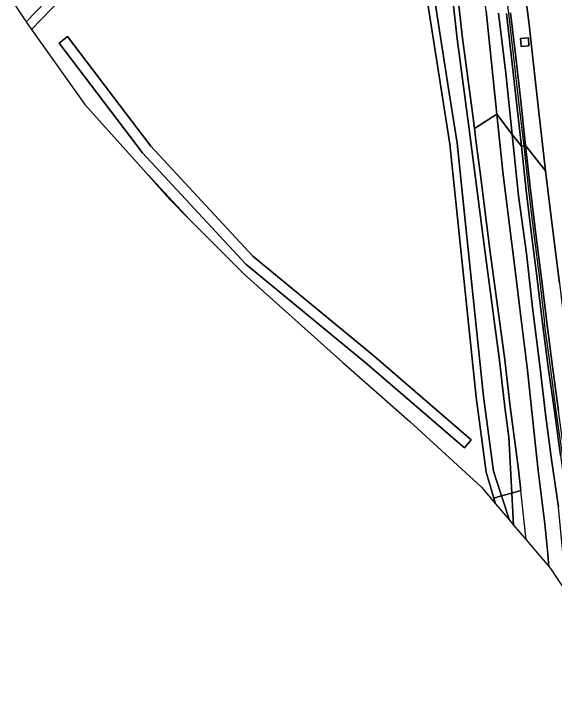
# Model space of a CAD drawing. Extents: x 157648 to 158502, y 379212 to 380938.
# Drawn here: x 157796.4 to 157898.4, y 380448.3 to 380576.9 of the extents above; entities that cross this region are included whole.
import ezdxf

# ---------------------------------------------------------------- set-up
doc = ezdxf.new("R2010")
doc.units = 0
for name, color, linetype in [('IMGEO_Berm_groen', 7, 'Continuous'), ('IMGEO_Geluidsscherm', 7, 'Continuous'), ('IMGEO_Grasland_overig', 7, 'Continuous'), ('IMGEO_Greppel_droge_sloot', 7, 'Continuous'), ('IMGEO_Groenvoorziening', 7, 'Continuous'), ('IMGEO_Muur', 7, 'Continuous'), ('IMGEO_Oever', 7, 'Continuous'), ('IMGEO_Rijbaan_autoweg', 7, 'Continuous'), ('IMGEO_Sloot', 7, 'Continuous'), ('IMGEO_Terreindeel_gesloten', 7, 'Continuous')]:
    doc.layers.add(name, color=color, linetype=linetype)

msp = doc.modelspace()

# ---------------------------------------------------------------- linework, layer by layer
at = {"layer": 'IMGEO_Berm_groen'}
for points in [[(157890.16, 380577.08), (157891.15, 380568.71), (157892.08, 380560.41), (157892.99, 380552.07), (157896.77, 380547.28), (157895.42, 380558.91), (157894.17, 380570.23), (157893.68, 380574.91), (157893.06, 380579.88)], [(157899.56, 380493.58), (157898.42, 380501.94), (157897.27, 380510.25), (157896.18, 380518.55), (157895.16, 380526.94), (157894.12, 380535.25), (157893.11, 380543.59), (157892.2, 380551.96), (157890.45, 380554.15), (157891.68, 380542.59), (157893.15, 380531.72), (157894.32, 380521.48), (157895.74, 380510.09), (157896.76, 380501.41), (157897.79, 380493.28), (157899.22, 380483.84)], [(157899.38, 380526.11), (157898.07, 380536.56), (157896.77, 380547.28), (157892.99, 380552.07), (157893.92, 380543.69), (157894.94, 380535.35), (157895.97, 380527.01), (157896.97, 380518.69), (157898.06, 380510.35), (157899.2, 380501.99)]]:
    msp.add_lwpolyline(points, dxfattribs=at)
msp.add_lwpolyline([(157893.51, 380572.37), (157893.62, 380570.85), (157892.15, 380570.74), (157892.04, 380572.26)], close=True, dxfattribs=at)
at = {"layer": 'IMGEO_Geluidsscherm'}
for points in [[(157869.26, 380692.6), (157872.02, 380684.66), (157874.39, 380676.62), (157876.43, 380668.44), (157878.14, 380660.22), (157879.62, 380651.91), (157880.87, 380643.64), (157882.03, 380635.31), (157883.12, 380627), (157884.16, 380618.68), (157885.28, 380610.32), (157886.42, 380602.02), (157887.52, 380593.69), (157888.66, 380585.36), (157889.75, 380577.05), (157890.74, 380568.68), (157891.67, 380560.36), (157892.64, 380551.98)], [(157892.64, 380551.98), (157893.53, 380543.63), (157894.54, 380535.3), (157895.59, 380526.97), (157896.58, 380518.58)], [(157902.72, 380476.12), (157901.85, 380480.24), (157901.13, 380485.32), (157899.93, 380493.69), (157898.77, 380502.03), (157897.67, 380510.33), (157896.58, 380518.58)]]:
    msp.add_lwpolyline(points, dxfattribs=at)
at = {"layer": 'IMGEO_Grasland_overig'}
for points in [[(157871.72, 380635.32), (157872.3, 380634.58), (157872.85, 380632.91), (157873.89, 380627.51), (157874.98, 380615.25), (157879.13, 380589.85), (157881.1, 380572.29), (157882.83, 380559.16), (157883.34, 380555.28), (157887.54, 380558), (157886.49, 380568.32), (157885.58, 380577.4), (157884.33, 380587.48), (157882.7, 380597.23), (157881.18, 380606.35), (157879.64, 380616.47), (157878.06, 380627.51), (157876.74, 380636.18), (157875.35, 380644), (157874.4, 380648.84), (157873.63, 380647.84), (157870.67, 380644.81)], [(157881.44, 380495), (157863.04, 380510.88), (157840.18, 380529.71), (157820.7, 380550.67), (157804.95, 380571.4), (157806.54, 380572.61), (157822.24, 380551.96), (157841.55, 380531.17), (157864.33, 380512.41), (157882.74, 380496.52)], [(157900.98, 380467.39), (157900.51, 380470.22), (157899.96, 380475.93), (157899.22, 380483.84), (157897.79, 380493.28), (157896.76, 380501.41), (157895.74, 380510.09), (157894.32, 380521.48), (157893.15, 380531.72), (157891.68, 380542.59), (157890.45, 380554.15), (157887.54, 380558), (157888.7, 380547.1), (157889.8, 380538), (157890.96, 380529.04), (157892.08, 380519.72), (157893.34, 380509.68), (157894.35, 380500.14), (157895.37, 380490.77), (157896.62, 380480.71), (157897.14, 380475.67), (157897.35, 380472.67), (157897.7, 380472.25)]]:
    msp.add_lwpolyline(points, close=True, dxfattribs=at)
for points in [[(157871.72, 380635.32), (157870.67, 380644.81), (157859.7, 380635.32), (157829, 380604.98), (157818.93, 380593.84), (157799.74, 380573.93), (157809.84, 380559.81), (157820.88, 380547.46)], [(157820.88, 380547.46), (157829.59, 380538.13), (157839.95, 380527.7), (157858.48, 380511.1), (157871.15, 380500), (157884.65, 380487.6), (157887.32, 380484.46), (157887, 380485.55), (157885.54, 380490.46), (157883.67, 380504.58), (157878.69, 380552.33), (157873.5, 380585.67), (157870.17, 380605.18), (157868.72, 380622.5), (157868.45, 380629.22), (157868.52, 380632.49), (157868.88, 380634.29), (157869.58, 380635.19), (157870.44, 380635.54)], [(157885.58, 380577.4), (157886.49, 380568.32), (157887.54, 380558), (157890.45, 380554.15), (157889.29, 380565.71), (157887.86, 380577.04)], [(157887.86, 380577.04), (157889.29, 380565.71), (157890.45, 380554.15), (157892.2, 380551.96), (157891.29, 380560.27), (157890.36, 380568.64), (157889.39, 380576.97)], [(157897.35, 380472.67), (157897.14, 380475.67), (157896.62, 380480.71), (157895.37, 380490.77), (157894.35, 380500.14), (157893.34, 380509.68), (157892.08, 380519.72), (157890.96, 380529.04), (157889.8, 380538), (157888.7, 380547.1), (157887.54, 380558), (157883.34, 380555.28), (157883.69, 380552.6), (157884.54, 380546.03), (157886.21, 380532.9), (157889.05, 380511.63), (157890.09, 380502.83), (157891.61, 380491.45), (157892.11, 380486.96)], [(157893.11, 380477.65), (157897.35, 380472.67)]]:
    msp.add_lwpolyline(points, dxfattribs=at)
msp.add_arc((155818.2, 380259.96), 2086.29, 5.98936, 6.24655, dxfattribs=at)
at = {"layer": 'IMGEO_Greppel_droge_sloot'}
msp.add_lwpolyline([(157806.54, 380572.61), (157804.95, 380571.4), (157820.7, 380550.67), (157840.18, 380529.71), (157863.04, 380510.88), (157881.44, 380495), (157882.74, 380496.52), (157864.33, 380512.41), (157841.55, 380531.17), (157822.24, 380551.96)], close=True, dxfattribs=at)
at = {"layer": 'IMGEO_Groenvoorziening'}
msp.add_lwpolyline([(157820.88, 380547.46), (157825.85, 380541.9), (157829.59, 380538.13)], close=True, dxfattribs=at)
at = {"layer": 'IMGEO_Muur'}
msp.add_lwpolyline([(157889.39, 380576.97), (157890.36, 380568.64), (157891.29, 380560.27), (157892.2, 380551.96), (157892.99, 380552.07), (157892.08, 380560.41), (157891.15, 380568.71), (157890.16, 380577.08)], dxfattribs=at)
msp.add_lwpolyline([(157892.2, 380551.96), (157893.11, 380543.59), (157894.12, 380535.25), (157895.16, 380526.94), (157896.18, 380518.55), (157897.27, 380510.25), (157898.42, 380501.94), (157899.56, 380493.58), (157900.73, 380485.32), (157901.45, 380480.18), (157902.34, 380475.93), (157903.19, 380476.04), (157902.27, 380480.33), (157901.53, 380485.39), (157900.36, 380493.7), (157899.2, 380501.99), (157898.06, 380510.35), (157896.97, 380518.69), (157895.97, 380527.01), (157894.94, 380535.35), (157893.92, 380543.69), (157892.99, 380552.07)], close=True, dxfattribs=at)
at = {"layer": 'IMGEO_Oever'}
msp.add_lwpolyline([(157798.76, 380575.39), (157799.74, 380573.93), (157818.93, 380593.84), (157829, 380604.98), (157859.7, 380635.32), (157870.67, 380644.81), (157873.63, 380647.84), (157874.4, 380648.84), (157874.19, 380650.13), (157858.53, 380636.59), (157827.76, 380606.17), (157817.67, 380595.01)], close=True, dxfattribs=at)
for points in [[(157883.34, 380555.28), (157882.83, 380559.16), (157881.1, 380572.29), (157879.13, 380589.85), (157874.98, 380615.25), (157873.89, 380627.51), (157872.85, 380632.91), (157872.3, 380634.58), (157871.72, 380635.32)], [(157878.14, 380589.72), (157880.1, 380572.17), (157882.34, 380555.15), (157885.21, 380532.77), (157888.05, 380511.51), (157889.1, 380502.7), (157889.86, 380497.02), (157890.41, 380486.49), (157892.11, 380486.96), (157891.61, 380491.45), (157890.09, 380502.83), (157889.05, 380511.63), (157886.21, 380532.9), (157884.54, 380546.03), (157883.69, 380552.6), (157883.34, 380555.28)], [(157873.5, 380585.67), (157878.69, 380552.33), (157883.67, 380504.58), (157885.54, 380490.46), (157887, 380485.55), (157888.45, 380485.95), (157886.91, 380490.64), (157885.04, 380504.74), (157881.66, 380537.28), (157880.05, 380552.5), (157878.39, 380563.17), (157874.86, 380585.9)], [(157889.94, 380481.37), (157888.45, 380485.95), (157887, 380485.55), (157887.32, 380484.46), (157889.94, 380481.37)], [(157892.11, 380486.96), (157890.41, 380486.49), (157890.72, 380480.46), (157893.11, 380477.65)]]:
    msp.add_lwpolyline(points, dxfattribs=at)
msp.add_arc((155818.2, 380259.96), 2086.29, 5.98936, 6.24655, dxfattribs=at)
at = {"layer": 'IMGEO_Rijbaan_autoweg'}
msp.add_lwpolyline([(157893.06, 380579.88), (157893.68, 380574.91), (157894.17, 380570.23), (157895.42, 380558.91), (157896.77, 380547.28), (157898.07, 380536.56), (157899.38, 380526.11), (157900.33, 380518.15), (157900.71, 380515.35), (157901.57, 380509.34), (157902.84, 380499.9), (157903.81, 380493.04), (157904.55, 380487.48), (157905.56, 380480.68), (157907.19, 380470.67), (157908.88, 380461.14), (157910.38, 380452.04), (157916.35, 380437.45)], dxfattribs=at)
at = {"layer": 'IMGEO_Sloot'}
for points in [[(157796.38, 380578.96), (157798.76, 380575.39), (157817.67, 380595.01), (157827.76, 380606.17), (157858.53, 380636.59), (157874.19, 380650.13), (157873.67, 380653.4), (157873.32, 380655.61), (157855.33, 380640.05), (157824.35, 380609.44), (157814.24, 380598.25)], [(157889.94, 380481.37), (157890.72, 380480.46), (157890.41, 380486.49), (157888.45, 380485.95)]]:
    msp.add_lwpolyline(points, close=True, dxfattribs=at)
msp.add_lwpolyline([(157874.86, 380585.9), (157878.39, 380563.17), (157880.05, 380552.5), (157881.66, 380537.28), (157885.04, 380504.74), (157886.91, 380490.64), (157888.45, 380485.95), (157890.41, 380486.49), (157889.86, 380497.02), (157889.1, 380502.7), (157888.05, 380511.51), (157885.21, 380532.77), (157882.34, 380555.15), (157880.1, 380572.17), (157878.14, 380589.72)], dxfattribs=at)
at = {"layer": 'IMGEO_Terreindeel_gesloten'}
msp.add_lwpolyline([(157893.51, 380572.37), (157892.04, 380572.26), (157892.15, 380570.74), (157893.62, 380570.85)], close=True, dxfattribs=at)

doc.saveas('drawing.dxf')
